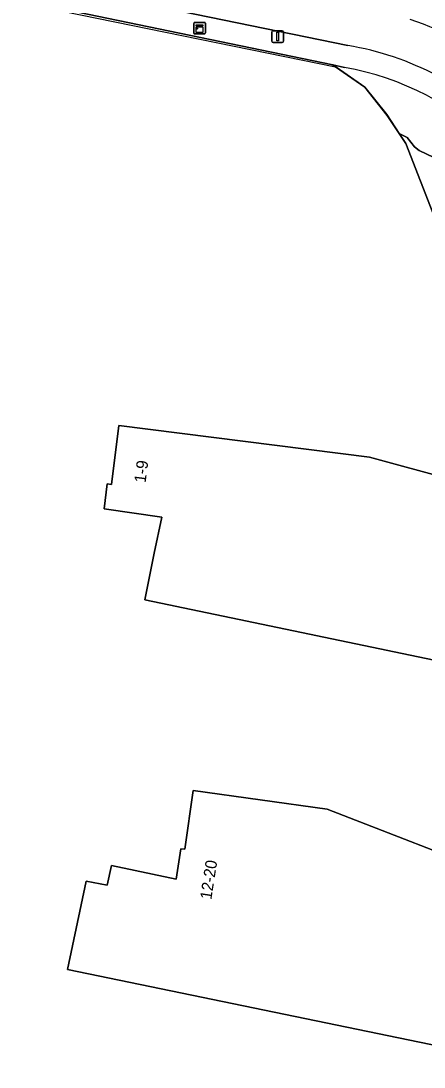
# Model space of a CAD drawing. Extents: x 157692 to 159674, y 381452 to 383291.
# Drawn here: x 158745.6 to 158780.5, y 381955.5 to 382046.1 of the extents above; entities that cross this region are included whole.
import ezdxf

# ---------------------------------------------------------------- set-up
doc = ezdxf.new("R2010")
doc.units = 0
for name, color, linetype in [('IMGEO_Berm_groen', 7, 'Continuous'), ('IMGEO_Erf', 7, 'Continuous'), ('IMGEO_Fietspad_gesloten', 7, 'Continuous'), ('IMGEO_Groenvoorziening', 7, 'Continuous'), ('IMGEO_Hek', 7, 'Continuous'), ('IMGEO_Kast', 7, 'Continuous'), ('IMGEO_Lichtmast', 7, 'Continuous'), ('IMGEO_Pand', 7, 'Continuous'), ('IMGEO_Pand_nummerreeks', 7, 'Continuous'), ('IMGEO_Voetpad_open', 7, 'Continuous')]:
    doc.layers.add(name, color=color, linetype=linetype)

msp = doc.modelspace()

# ---------------------------------------------------------------- linework, layer by layer
at = {"layer": 'IMGEO_Berm_groen'}
msp.add_arc((158770.398, 382019.593), 28.104, 32.32049, 71.58521, dxfattribs=at)
at = {"layer": 'IMGEO_Erf'}
msp.add_lwpolyline([(158807.124, 381952.287), (158808.091, 381956.861), (158805.222, 381964.91), (158804.242, 381967.659), (158797.792, 381985.757), (158794.203, 381996.276), (158791.398, 382004.912), (158787.515, 382016.319), (158786.523, 382015.913), (158778.888, 382035.503), (158778.315, 382036.37), (158777.286, 382037.926), (158775.33, 382040.401), (158772.553, 382042.313), (158745.995, 382047.802), (158735.171, 382050.057)], dxfattribs=at)
for points in [[(158753.034, 382006.009), (158753.403, 382005.972), (158754.031, 382011.081), (158775.753, 382008.337), (158790.273, 382004.377), (158790.321, 382004.57), (158790.509, 382004.515), (158789.093, 382000), (158788.85, 381999.227), (158789.016, 381999.192), (158792.687, 381998.427), (158792.28, 381996.477), (158793.748, 381996.171), (158792.147, 381988.485), (158756.27, 381995.959), (158757.099, 382000), (158757.742, 382003.134), (158752.751, 382003.841)], [(158751.209, 381971.595), (158753.011, 381971.248), (158753.386, 381972.934), (158759.001, 381971.744), (158759.411, 381974.392), (158759.738, 381974.353), (158760.458, 381979.445), (158772.07, 381977.833), (158802.75, 381965.918), (158802.816, 381966.092), (158803.006, 381966.02), (158800.893, 381961.113), (158801.219, 381960.986), (158800.425, 381958.934), (158790.489, 381962.777), (158789.027, 381955.769), (158749.599, 381963.931)]]:
    msp.add_lwpolyline(points, close=True, dxfattribs=at)
at = {"layer": 'IMGEO_Fietspad_gesloten'}
msp.add_lwpolyline([(158533.524, 382092.807), (158567.173, 382086.396), (158657.056, 382067.984), (158692.348, 382060.756), (158733.578, 382052.258), (158746.373, 382049.67), (158773.852, 382044.005)], dxfattribs=at)
for centre, radius, start, end in [((158770.398, 382019.593), 28.104, 32.32049, 71.58521), ((158769.513, 382018.265), 26.103, 44.48478, 80.4318)]:
    msp.add_arc(centre, radius, start, end, dxfattribs=at)
at = {"layer": 'IMGEO_Groenvoorziening'}
for points in [[(158773.57, 382042.103), (158772.553, 382042.313), (158775.33, 382040.401), (158777.286, 382037.926), (158778.315, 382036.37), (158779.001, 382036.028), (158779.643, 382035.227), (158780.039, 382034.899), (158781.317, 382034.293)], [(158781.317, 382034.293), (158780.039, 382034.899), (158779.643, 382035.227), (158779.001, 382036.028), (158778.315, 382036.37), (158778.888, 382035.503), (158786.523, 382015.913)]]:
    msp.add_lwpolyline(points, dxfattribs=at)
msp.add_arc((158769.255, 382017.778), 24.705, 45.02707, 79.94121, dxfattribs=at)
at = {"layer": 'IMGEO_Hek'}
for points in [[(158746.324, 382047.568), (158772.791, 382042.143), (158773.459, 382041.685)], [(158773.459, 382041.685), (158775.33, 382040.401), (158777.23, 382038.011), (158778.315, 382036.37)], [(158778.315, 382036.37), (158778.888, 382035.503), (158786.523, 382015.913), (158787.515, 382016.319)]]:
    msp.add_lwpolyline(points, dxfattribs=at)
at = {"layer": 'IMGEO_Kast'}
for p, q in [((158760.6, 382046.005), (158761.441, 382046.005)), ((158761.441, 382046.005), (158760.6, 382046.005)), ((158760.525, 382045.08), (158760.525, 382045.921)), ((158760.525, 382045.921), (158760.525, 382045.08)), ((158761.525, 382045.93), (158761.525, 382045.089)), ((158761.525, 382045.089), (158761.525, 382045.93)), ((158761.45, 382045.005), (158760.609, 382045.005)), ((158760.609, 382045.005), (158761.45, 382045.005))]:
    msp.add_line(p, q, dxfattribs=at)
for points in [[(158760.72, 382045.795), (158761.32, 382045.795), (158761.32, 382045.71), (158760.72, 382045.71), (158760.72, 382045.795)], [(158760.72, 382045.62), (158761.32, 382045.62), (158761.32, 382045.131), (158760.72, 382045.131), (158760.72, 382045.62)]]:
    msp.add_lwpolyline(points, dxfattribs=at)
msp.add_circle((158760.804, 382045.469), 0.0377, dxfattribs=at)
for centre, start, end in [((158760.603, 382045.927), 92.4484, 184.28452), ((158760.603, 382045.927), 92.4484, 184.28452), ((158761.447, 382045.927), 2.4484, 94.28452), ((158761.447, 382045.927), 2.4484, 94.28452), ((158761.447, 382045.083), 272.4484, 4.28452), ((158761.447, 382045.083), 272.4484, 4.28452), ((158760.603, 382045.083), 182.4484, 274.28452), ((158760.603, 382045.083), 182.4484, 274.28452)]:
    msp.add_arc(centre, 0.0779, start, end, dxfattribs=at)
at = {"layer": 'IMGEO_Lichtmast'}
for p, q in [((158767.291, 382044.375), (158767.291, 382045.175)), ((158767.291, 382045.175), (158767.291, 382044.375)), ((158767.391, 382045.275), (158768.181, 382045.275)), ((158768.181, 382045.275), (158767.391, 382045.275)), ((158768.281, 382045.175), (158768.281, 382044.375)), ((158768.281, 382044.375), (158768.281, 382045.175)), ((158768.181, 382044.275), (158767.391, 382044.275)), ((158767.391, 382044.275), (158768.181, 382044.275))]:
    msp.add_line(p, q, dxfattribs=at)
msp.add_lwpolyline([(158767.711, 382045.15), (158767.861, 382045.15), (158767.861, 382044.4), (158767.711, 382044.4), (158767.711, 382045.15)], dxfattribs=at)
for centre, start, end in [((158767.391, 382045.175), 90, 180), ((158767.391, 382045.175), 90, 180), ((158768.181, 382045.175), 0, 90), ((158768.181, 382045.175), 360, 90), ((158767.391, 382044.375), 180, 270), ((158767.391, 382044.375), 180, 270), ((158768.181, 382044.375), 270, 0), ((158768.181, 382044.375), 270, 0)]:
    msp.add_arc(centre, 0.1, start, end, dxfattribs=at)
at = {"layer": 'IMGEO_Pand'}
for points in [[(158753.034, 382006.009), (158752.751, 382003.841), (158757.742, 382003.134), (158757.099, 382000), (158756.27, 381995.959), (158792.147, 381988.485), (158793.748, 381996.171), (158792.28, 381996.477), (158792.687, 381998.427), (158789.016, 381999.192), (158788.85, 381999.227), (158789.093, 382000), (158790.509, 382004.515), (158790.321, 382004.57), (158790.273, 382004.377), (158775.753, 382008.337), (158754.031, 382011.081), (158753.403, 382005.972)], [(158801.219, 381960.986), (158800.893, 381961.113), (158803.006, 381966.02), (158802.816, 381966.092), (158802.75, 381965.918), (158772.07, 381977.833), (158760.458, 381979.445), (158759.738, 381974.353), (158759.411, 381974.392), (158759.001, 381971.744), (158753.386, 381972.934), (158753.011, 381971.248), (158751.209, 381971.595), (158749.599, 381963.931), (158789.027, 381955.769), (158790.489, 381962.777), (158800.425, 381958.934)]]:
    msp.add_lwpolyline(points, close=True, dxfattribs=at)
at = {"layer": 'IMGEO_Voetpad_open'}
msp.add_lwpolyline([(158773.852, 382044.005), (158746.373, 382049.67), (158745.995, 382047.802), (158772.553, 382042.313), (158773.57, 382042.103)], dxfattribs=at)
for centre, radius, start, end in [((158769.513, 382018.265), 26.103, 44.48478, 80.4318), ((158769.255, 382017.778), 24.705, 45.02707, 79.94121)]:
    msp.add_arc(centre, radius, start, end, dxfattribs=at)

# ---------------------------------------------------------------- texts
at = {"layer": 'IMGEO_Pand_nummerreeks'}
for s, rotation, p in [('1-9', 82.68617, (158756.346, 382006.065)), ('12-20', 81.19856, (158762.042, 381969.946))]:
    msp.add_text(s, height=1, rotation=rotation, dxfattribs=at).set_placement(p)

doc.saveas('drawing.dxf')
